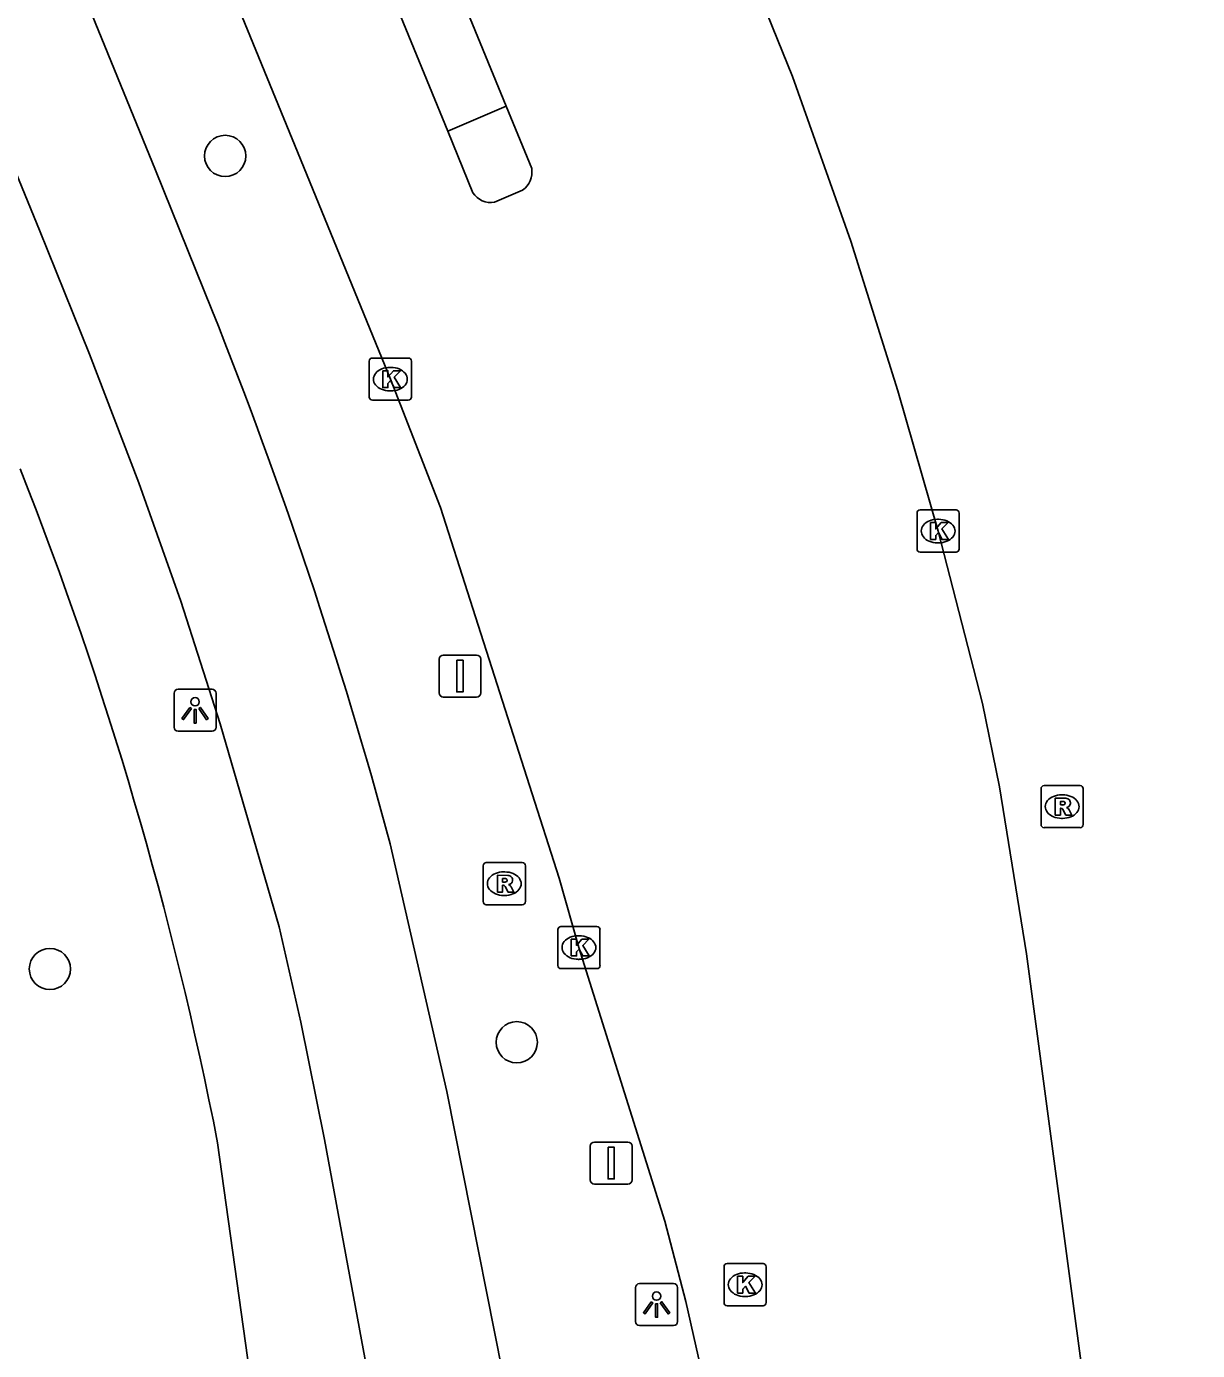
# Model space of a CAD drawing. Extents: x 160557 to 161245, y 385330 to 386505.
# Drawn here: x 161077.22 to 161104.99, y 386300.88 to 386332.29 of the extents above; entities that cross this region are included whole.
import ezdxf

# ---------------------------------------------------------------- set-up
doc = ezdxf.new("R2010")
doc.units = 0
for name, color, linetype in [('IMGEO_Boom', 7, 'Continuous'), ('IMGEO_Fietspad_gesloten', 7, 'Continuous'), ('IMGEO_Kolk', 7, 'Continuous'), ('IMGEO_Lichtpunt', 7, 'Continuous'), ('IMGEO_Rijbaan_regionaal_gesloten', 7, 'Continuous'), ('IMGEO_Rioolput', 7, 'Continuous'), ('IMGEO_Verkeersbordpaal', 7, 'Continuous'), ('IMGEO_Verkeerseiland_gesloten', 7, 'Continuous'), ('IMGEO_Voetpad_open', 7, 'Continuous')]:
    doc.layers.add(name, color=color, linetype=linetype)

msp = doc.modelspace()

# ---------------------------------------------------------------- linework, layer by layer
at = {"layer": 'IMGEO_Boom'}
for centre in [(161081.932, 386329.22), (161077.774, 386309.93), (161088.848, 386308.192)]:
    msp.add_circle(centre, 0.489, dxfattribs=at)
at = {"layer": 'IMGEO_Fietspad_gesloten'}
for points in [[(161081.617, 386325.565), (161080.28, 386328.88), (161071.84, 386349.526), (161064.471, 386367.794), (161063.677, 386370.037), (161058.979, 386384.275), (161058.17, 386387.166), (161056.829, 386393.358), (161055.379, 386401.089), (161053.657, 386411.675), (161051.251, 386427.35), (161049.75, 386434.285)], [(161100.833, 386185.089), (161100.316, 386188.979), (161089.26, 386273.118), (161086.241, 386295.246), (161086.079, 386296.166), (161084.286, 386305.882), (161083.729, 386308.669), (161083.216, 386310.933), (161081.816, 386315.743), (161080.881, 386318.658), (161079.887, 386321.461), (161078.711, 386324.52), (161077.526, 386327.456), (161070.293, 386345.132)], [(161104.297, 386182.605), (161103.567, 386187.092), (161088.889, 386298.451), (161087.19, 386307.026), (161085.848, 386312.903)]]:
    msp.add_lwpolyline(points, dxfattribs=at)
msp.add_arc((160973.857, 386282.519), 116.04, 15.17931, 21.77473, dxfattribs=at)
at = {"layer": 'IMGEO_Kolk'}
for p, q in [((161085.349, 386323.498), (161085.349, 386324.35)), ((161085.424, 386324.424), (161086.276, 386324.424)), ((161085.837, 386324.204), (161085.862, 386324.204)), ((161086.35, 386324.35), (161086.35, 386323.498)), ((161085.86, 386323.644), (161085.835, 386323.644)), ((161086.276, 386323.424), (161085.424, 386323.424)), ((161098.341, 386319.894), (161098.341, 386320.746)), ((161098.416, 386320.82), (161099.268, 386320.82)), ((161099.342, 386320.746), (161099.342, 386319.894)), ((161098.829, 386320.6), (161098.854, 386320.6)), ((161099.268, 386319.82), (161098.416, 386319.82)), ((161098.852, 386320.04), (161098.827, 386320.04)), ((161089.896, 386310.939), (161090.748, 386310.939)), ((161089.821, 386310.013), (161089.821, 386310.865)), ((161090.309, 386310.719), (161090.334, 386310.719)), ((161090.822, 386310.865), (161090.822, 386310.013)), ((161090.332, 386310.159), (161090.307, 386310.159)), ((161090.748, 386309.939), (161089.896, 386309.939)), ((161093.764, 386302.014), (161093.764, 386302.866)), ((161093.839, 386302.94), (161094.691, 386302.94)), ((161094.765, 386302.866), (161094.765, 386302.014)), ((161094.252, 386302.72), (161094.277, 386302.72)), ((161094.275, 386302.16), (161094.25, 386302.16)), ((161094.691, 386301.94), (161093.839, 386301.94))]:
    msp.add_line(p, q, dxfattribs=at)
for points in [[(161085.349, 386323.498), (161085.349, 386324.35)], [(161085.424, 386324.424), (161086.276, 386324.424)], [(161086.35, 386324.35), (161086.35, 386323.498)], [(161085.67, 386324.124), (161085.793, 386324.124), (161085.793, 386323.973), (161085.923, 386324.124), (161086.087, 386324.124), (161085.941, 386323.973), (161086.094, 386323.724), (161085.942, 386323.724), (161085.857, 386323.888), (161085.793, 386323.821), (161085.793, 386323.724), (161085.67, 386323.724), (161085.67, 386324.124)], [(161086.276, 386323.424), (161085.424, 386323.424)], [(161098.341, 386319.894), (161098.341, 386320.746)], [(161098.416, 386320.82), (161099.268, 386320.82)], [(161099.342, 386320.746), (161099.342, 386319.894)], [(161098.662, 386320.52), (161098.785, 386320.52), (161098.785, 386320.369), (161098.915, 386320.52), (161099.079, 386320.52), (161098.933, 386320.369), (161099.086, 386320.12), (161098.934, 386320.12), (161098.849, 386320.284), (161098.785, 386320.217), (161098.785, 386320.12), (161098.662, 386320.12), (161098.662, 386320.52)], [(161099.268, 386319.82), (161098.416, 386319.82)], [(161089.896, 386310.939), (161090.748, 386310.939)], [(161089.821, 386310.013), (161089.821, 386310.865)], [(161090.142, 386310.639), (161090.265, 386310.639), (161090.265, 386310.488), (161090.395, 386310.639), (161090.559, 386310.639), (161090.413, 386310.488), (161090.566, 386310.239), (161090.414, 386310.239), (161090.329, 386310.403), (161090.265, 386310.336), (161090.265, 386310.239), (161090.142, 386310.239), (161090.142, 386310.639)], [(161090.822, 386310.865), (161090.822, 386310.013)], [(161090.748, 386309.939), (161089.896, 386309.939)], [(161093.764, 386302.014), (161093.764, 386302.866)], [(161093.839, 386302.94), (161094.691, 386302.94)], [(161094.765, 386302.866), (161094.765, 386302.014)], [(161094.085, 386302.64), (161094.208, 386302.64), (161094.208, 386302.489), (161094.338, 386302.64), (161094.502, 386302.64), (161094.356, 386302.489), (161094.509, 386302.24), (161094.357, 386302.24), (161094.272, 386302.404), (161094.208, 386302.337), (161094.208, 386302.24), (161094.085, 386302.24), (161094.085, 386302.64)], [(161094.691, 386301.94), (161093.839, 386301.94)]]:
    msp.add_lwpolyline(points, dxfattribs=at)
for centre, start, end in [((161085.426, 386324.348), 91.552, 178.448), ((161085.426, 386324.348), 91.552, 178.448), ((161086.274, 386324.348), 1.552, 88.448), ((161086.274, 386324.348), 1.552, 88.448), ((161085.426, 386323.5), 181.552, 268.448), ((161085.426, 386323.5), 181.552, 268.448), ((161086.274, 386323.5), 271.552, 358.448), ((161086.274, 386323.5), 271.552, 358.448), ((161098.418, 386320.744), 91.552, 178.448), ((161098.418, 386320.744), 91.552, 178.448), ((161099.266, 386320.744), 1.552, 88.448), ((161099.266, 386320.744), 1.552, 88.448), ((161098.418, 386319.896), 181.552, 268.448), ((161098.418, 386319.896), 181.552, 268.448), ((161099.266, 386319.896), 271.552, 358.448), ((161099.266, 386319.896), 271.552, 358.448), ((161089.898, 386310.863), 91.552, 178.448), ((161089.898, 386310.863), 91.552, 178.448), ((161090.746, 386310.863), 1.552, 88.448), ((161090.746, 386310.863), 1.552, 88.448), ((161089.898, 386310.015), 181.552, 268.448), ((161089.898, 386310.015), 181.552, 268.448), ((161090.746, 386310.015), 271.552, 358.448), ((161090.746, 386310.015), 271.552, 358.448), ((161093.841, 386302.864), 91.552, 178.448), ((161093.841, 386302.864), 91.552, 178.448), ((161094.689, 386302.864), 1.552, 88.448), ((161094.689, 386302.864), 1.552, 88.448), ((161093.841, 386302.016), 181.552, 268.448), ((161093.841, 386302.016), 181.552, 268.448), ((161094.689, 386302.016), 271.552, 358.448), ((161094.689, 386302.016), 271.552, 358.448)]:
    msp.add_arc(centre, 0.0765, start, end, dxfattribs=at)
for centre, major_axis, ratio, start_param, end_param in [((161085.836, 386323.924), (-0.387, 0.002), 0.722429, 4.712389, 7.853982), ((161085.861, 386323.924), (-0.39, 0.002), 0.717154, 1.570796, 4.712389), ((161098.828, 386320.32), (-0.387, 0.002), 0.722429, 4.712389, 7.853982), ((161098.853, 386320.32), (-0.39, 0.002), 0.717154, 1.570796, 4.712389), ((161090.308, 386310.439), (-0.387, 0.002), 0.722429, 4.712389, 7.853982), ((161090.333, 386310.439), (-0.39, 0.002), 0.717154, 1.570796, 4.712389), ((161094.251, 386302.44), (-0.387, 0.002), 0.722429, 4.712389, 7.853982), ((161094.276, 386302.44), (-0.39, 0.002), 0.717154, 1.570796, 4.712389)]:
    msp.add_ellipse(centre, major_axis=major_axis, ratio=ratio, start_param=start_param, end_param=end_param, dxfattribs=at)
at = {"layer": 'IMGEO_Lichtpunt'}
for p, q in [((161080.72, 386316.472), (161080.72, 386315.665)), ((161080.72, 386316.472), (161080.72, 386315.665)), ((161081.622, 386316.567), (161080.814, 386316.567)), ((161081.622, 386316.567), (161080.814, 386316.567)), ((161081.716, 386315.665), (161081.716, 386316.472)), ((161081.716, 386315.665), (161081.716, 386316.472)), ((161080.814, 386315.571), (161081.622, 386315.571)), ((161080.814, 386315.571), (161081.622, 386315.571)), ((161092.567, 386302.467), (161091.759, 386302.467)), ((161092.567, 386302.467), (161091.759, 386302.467)), ((161091.665, 386302.372), (161091.665, 386301.565)), ((161091.665, 386302.372), (161091.665, 386301.565)), ((161092.661, 386301.565), (161092.661, 386302.372)), ((161092.661, 386301.565), (161092.661, 386302.372)), ((161091.759, 386301.471), (161092.567, 386301.471)), ((161091.759, 386301.471), (161092.567, 386301.471))]:
    msp.add_line(p, q, dxfattribs=at)
for points in [[(161081.094, 386316.136), (161081.133, 386316.108), (161080.945, 386315.846), (161080.907, 386315.873), (161081.094, 386316.136)], [(161081.196, 386316.088), (161081.243, 386316.088), (161081.243, 386315.766), (161081.196, 386315.766), (161081.196, 386316.088)], [(161081.306, 386316.108), (161081.344, 386316.135), (161081.531, 386315.873), (161081.492, 386315.845), (161081.306, 386316.108)], [(161092.039, 386302.036), (161092.078, 386302.008), (161091.89, 386301.746), (161091.852, 386301.773), (161092.039, 386302.036)], [(161092.141, 386301.988), (161092.188, 386301.988), (161092.188, 386301.666), (161092.141, 386301.666), (161092.141, 386301.988)], [(161092.251, 386302.008), (161092.289, 386302.035), (161092.476, 386301.773), (161092.437, 386301.745), (161092.251, 386302.008)]]:
    msp.add_lwpolyline(points, dxfattribs=at)
for centre in [(161081.219, 386316.27), (161092.164, 386302.17)]:
    msp.add_circle(centre, 0.0994, dxfattribs=at)
for centre, start, end in [((161080.814, 386316.472), 90, 180), ((161080.814, 386316.472), 90, 180), ((161081.622, 386316.472), 0, 90), ((161081.622, 386316.472), 0, 90), ((161080.814, 386315.665), 180, 270), ((161080.814, 386315.665), 180, 270), ((161081.622, 386315.665), 270, 0), ((161081.622, 386315.665), 270, 360), ((161091.759, 386302.372), 90, 180), ((161091.759, 386302.372), 90, 180), ((161092.567, 386302.372), 0, 90), ((161092.567, 386302.372), 0, 90), ((161091.759, 386301.565), 180, 270), ((161091.759, 386301.565), 180, 270), ((161092.567, 386301.565), 270, 0), ((161092.567, 386301.565), 270, 360)]:
    msp.add_arc(centre, 0.0946, start, end, dxfattribs=at)
at = {"layer": 'IMGEO_Rijbaan_regionaal_gesloten'}
for points in [[(161087.211, 386329.806), (161079.385, 386348.887), (161072.006, 386366.904), (161070.442, 386370.869), (161068.364, 386376.517), (161067.387, 386379.328), (161066.41, 386382.188), (161065.492, 386385.289), (161064.554, 386388.956), (161063.444, 386393.848), (161062.457, 386398.767), (161061.745, 386402.702), (161061.269, 386405.896), (161060.304, 386413.14), (161058.684, 386425.193), (161055.971, 386445.969), (161055.924, 386446.282)], [(161053.876, 386434.872), (161057.798, 386405.716), (161059.283, 386396.862), (161059.871, 386393.895), (161061.185, 386388.043), (161061.703, 386386.088), (161063.723, 386379.378), (161065, 386375.601), (161067.759, 386368.181), (161070.009, 386362.558), (161078.097, 386342.869), (161083.522, 386329.629), (161085.85, 386323.924), (161087.036, 386320.88), (161089.854, 386312.082), (161090.322, 386310.439), (161092.359, 386303.947), (161092.855, 386302.039), (161094.461, 386294.924)], [(161069.814, 386378.353), (161070.709, 386375.534), (161072.332, 386370.759), (161074.032, 386366.056), (161075.133, 386363.29), (161082.35, 386345.624), (161088.593, 386330.404)], [(161107.62, 386265.4), (161105.348, 386277.358), (161105.199, 386278.358), (161100.936, 386310.292), (161100.299, 386314.254), (161099.895, 386316.231), (161098.842, 386320.32), (161097.887, 386323.643), (161096.772, 386327.199), (161095.385, 386331.101), (161090.078, 386344.225), (161086.632, 386352.57), (161081.351, 386365.382), (161080.097, 386368.758), (161078.83, 386372.209), (161077.345, 386376.505)], [(161088.593, 386330.404), (161089.202, 386328.919)], [(161087.809, 386328.347), (161087.211, 386329.806)], [(161088.987, 386328.406), (161088.321, 386328.12)]]:
    msp.add_lwpolyline(points, dxfattribs=at)
for centre, radius, start, end in [((161088.691, 386328.832), 0.518, 304.817, 9.7056), ((161088.24, 386328.628), 0.515, 213.1276, 279.0513)]:
    msp.add_arc(centre, radius, start, end, dxfattribs=at)
at = {"layer": 'IMGEO_Rioolput'}
for p, q in [((161101.283, 386313.357), (161101.283, 386314.209)), ((161101.358, 386314.283), (161102.21, 386314.283)), ((161102.284, 386314.209), (161102.284, 386313.357)), ((161101.771, 386314.063), (161101.796, 386314.063)), ((161101.794, 386313.503), (161101.769, 386313.503)), ((161102.21, 386313.283), (161101.358, 386313.283)), ((161088.051, 386311.528), (161088.051, 386312.38)), ((161088.126, 386312.454), (161088.978, 386312.454)), ((161088.539, 386312.234), (161088.564, 386312.234)), ((161089.052, 386312.38), (161089.052, 386311.528)), ((161088.562, 386311.674), (161088.537, 386311.674)), ((161088.978, 386311.454), (161088.126, 386311.454))]:
    msp.add_line(p, q, dxfattribs=at)
for points in [[(161101.283, 386313.357), (161101.283, 386314.209)], [(161101.358, 386314.283), (161102.21, 386314.283)], [(161102.284, 386314.209), (161102.284, 386313.357)], [(161101.872, 386313.981), (161101.62, 386313.983), (161101.62, 386313.583)], [(161101.798, 386313.902), (161101.744, 386313.902), (161101.744, 386313.821)], [(161101.744, 386313.821), (161101.796, 386313.821)], [(161101.62, 386313.583), (161101.744, 386313.583), (161101.744, 386313.745), (161101.755, 386313.745)], [(161101.802, 386313.716), (161101.873, 386313.583), (161102.013, 386313.583), (161101.948, 386313.709)], [(161102.21, 386313.283), (161101.358, 386313.283)], [(161088.051, 386311.528), (161088.051, 386312.38)], [(161088.126, 386312.454), (161088.978, 386312.454)], [(161089.052, 386312.38), (161089.052, 386311.528)], [(161088.64, 386312.152), (161088.388, 386312.154), (161088.388, 386311.754)], [(161088.388, 386311.754), (161088.512, 386311.754), (161088.512, 386311.916), (161088.523, 386311.916)], [(161088.566, 386312.073), (161088.512, 386312.073), (161088.512, 386311.992)], [(161088.512, 386311.992), (161088.564, 386311.992)], [(161088.57, 386311.887), (161088.641, 386311.754), (161088.781, 386311.754), (161088.716, 386311.88)], [(161088.978, 386311.454), (161088.126, 386311.454)]]:
    msp.add_lwpolyline(points, dxfattribs=at)
for centre, radius, start, end in [((161101.36, 386314.207), 0.0765, 91.552, 178.448), ((161101.36, 386314.207), 0.0765, 91.552, 178.448), ((161102.208, 386314.207), 0.0765, 1.552, 88.448), ((161102.208, 386314.207), 0.0765, 1.552, 88.448), ((161101.78, 386314.01), 0.19, 274.7715, 282.9687), ((161101.804, 386313.806), 0.0964, 77.0061, 93.1865), ((161101.818, 386313.863), 0.0378, 276.6634, 79.6772), ((161101.871, 386313.871), 0.109, 350.3612, 89.416), ((161101.869, 386313.871), 0.112, 277.5842, 350.9817), ((161101.853, 386313.656), 0.108, 29.5134, 73.7905), ((161101.754, 386313.692), 0.0533, 26.0293, 88.6989), ((161101.36, 386313.359), 0.0765, 181.552, 268.448), ((161101.36, 386313.359), 0.0765, 181.552, 268.448), ((161102.208, 386313.359), 0.0765, 271.552, 358.448), ((161102.208, 386313.359), 0.0765, 271.552, 358.448), ((161088.128, 386312.378), 0.0765, 91.552, 178.448), ((161088.128, 386312.378), 0.0765, 91.552, 178.448), ((161088.976, 386312.378), 0.0765, 1.552, 88.448), ((161088.976, 386312.378), 0.0765, 1.552, 88.448), ((161088.522, 386311.863), 0.0533, 26.0293, 88.6989), ((161088.548, 386312.181), 0.19, 274.7715, 282.9687), ((161088.572, 386311.977), 0.0964, 77.0061, 93.1865), ((161088.586, 386312.034), 0.0378, 276.6634, 79.6772), ((161088.639, 386312.042), 0.109, 350.3612, 89.416), ((161088.637, 386312.042), 0.112, 277.5842, 350.9817), ((161088.621, 386311.827), 0.108, 29.5134, 73.7905), ((161088.128, 386311.53), 0.0765, 181.552, 268.448), ((161088.128, 386311.53), 0.0765, 181.552, 268.448), ((161088.976, 386311.53), 0.0765, 271.552, 358.448), ((161088.976, 386311.53), 0.0765, 271.552, 358.448)]:
    msp.add_arc(centre, radius, start, end, dxfattribs=at)
for centre, major_axis, ratio, start_param, end_param in [((161101.77, 386313.783), (-0.387, 0.002), 0.722429, 4.712389, 7.853982), ((161101.795, 386313.783), (-0.39, 0.002), 0.717154, 1.570796, 4.712389), ((161088.538, 386311.954), (-0.387, 0.002), 0.722429, 4.712389, 7.853982), ((161088.563, 386311.954), (-0.39, 0.002), 0.717154, 1.570796, 4.712389)]:
    msp.add_ellipse(centre, major_axis=major_axis, ratio=ratio, start_param=start_param, end_param=end_param, dxfattribs=at)
at = {"layer": 'IMGEO_Verkeersbordpaal'}
for p, q in [((161087.006, 386316.479), (161087.006, 386317.279)), ((161087.006, 386317.279), (161087.006, 386316.479)), ((161087.106, 386317.379), (161087.896, 386317.379)), ((161087.896, 386317.379), (161087.106, 386317.379)), ((161087.996, 386317.279), (161087.996, 386316.479)), ((161087.996, 386316.479), (161087.996, 386317.279)), ((161087.896, 386316.379), (161087.106, 386316.379)), ((161087.106, 386316.379), (161087.896, 386316.379)), ((161090.592, 386304.925), (161090.592, 386305.725)), ((161090.592, 386305.725), (161090.592, 386304.925)), ((161090.692, 386305.825), (161091.482, 386305.825)), ((161091.482, 386305.825), (161090.692, 386305.825)), ((161091.582, 386305.725), (161091.582, 386304.925)), ((161091.582, 386304.925), (161091.582, 386305.725)), ((161091.482, 386304.825), (161090.692, 386304.825)), ((161090.692, 386304.825), (161091.482, 386304.825))]:
    msp.add_line(p, q, dxfattribs=at)
for points in [[(161087.426, 386317.254), (161087.576, 386317.254), (161087.576, 386316.504), (161087.426, 386316.504), (161087.426, 386317.254)], [(161091.012, 386305.7), (161091.162, 386305.7), (161091.162, 386304.95), (161091.012, 386304.95), (161091.012, 386305.7)]]:
    msp.add_lwpolyline(points, dxfattribs=at)
for centre, start, end in [((161087.106, 386317.279), 90, 180), ((161087.106, 386317.279), 90, 180), ((161087.896, 386317.279), 0, 90), ((161087.896, 386317.279), 360, 90), ((161087.106, 386316.479), 180, 270), ((161087.106, 386316.479), 180, 270), ((161087.896, 386316.479), 270, 0), ((161087.896, 386316.479), 270, 0), ((161090.692, 386305.725), 90, 180), ((161090.692, 386305.725), 90, 180), ((161091.482, 386305.725), 0, 90), ((161091.482, 386305.725), 360, 90), ((161090.692, 386304.925), 180, 270), ((161090.692, 386304.925), 180, 270), ((161091.482, 386304.925), 270, 0), ((161091.482, 386304.925), 270, 0)]:
    msp.add_arc(centre, 0.1, start, end, dxfattribs=at)
at = {"layer": 'IMGEO_Verkeerseiland_gesloten'}
msp.add_lwpolyline([(161087.211, 386329.806), (161088.593, 386330.404)], dxfattribs=at)
at = {"layer": 'IMGEO_Voetpad_open'}
msp.add_lwpolyline([(161081.753, 386305.805), (161083.386, 386294.096), (161084.554, 386285.892), (161089.261, 386250.038), (161089.929, 386245.048), (161090.225, 386242.834)], dxfattribs=at)
msp.add_arc((160992.332, 386288.292), 91.12, 11.08124, 21.57287, dxfattribs=at)

doc.saveas('drawing.dxf')
